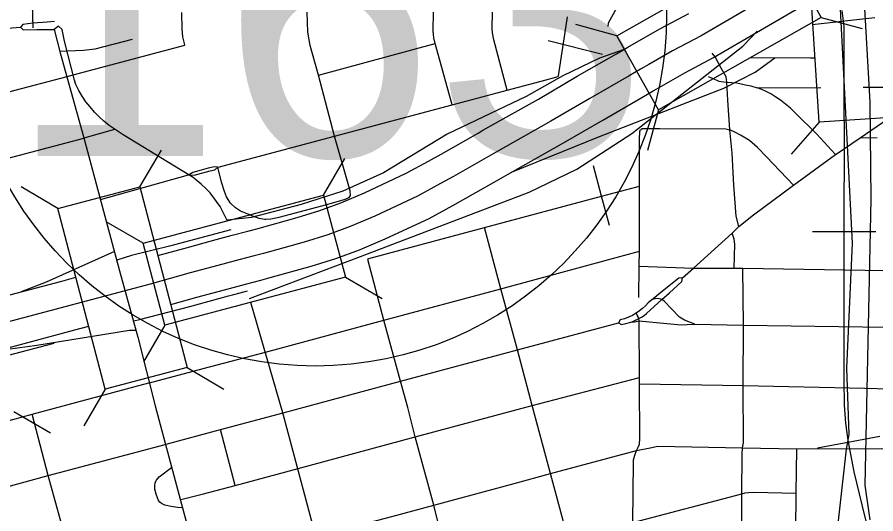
# Model space of a CAD drawing. Extents: x -1403959 to 81668, y -1400582 to 11018.
# Drawn here: x 7282.9 to 7381.4, y 8275.1 to 8332.1 of the extents above; entities that cross this region are included whole.
import ezdxf

# ---------------------------------------------------------------- set-up
doc = ezdxf.new("R2010")
doc.units = 0
for name, color, linetype in [('tdCiAirportTxt', 7, 'Continuous'), ('tdCiCityCartoShort', 7, 'Continuous'), ('tdCiCityStreetTxt', 7, 'Continuous'), ('tdCiHydroTxt', 7, 'Continuous'), ('tdCiSectNmbr', 7, 'Continuous'), ('tdCiSectTwpRng', 7, 'Continuous'), ('tdCoDivCarto', 7, 'Continuous'), ('tdCoPriCL', 7, 'Continuous'), ('tdCoSecRteBand', 7, 'Continuous'), ('tdCoSurfAsphalt', 7, 'Continuous')]:
    doc.layers.add(name, color=color, linetype=linetype)

msp = doc.modelspace()

# ---------------------------------------------------------------- linework, layer by layer
at = {"layer": 'tdCiAirportTxt'}
for points in [[(7300.481, 8299.137), (7303.496, 8299.966), (7307.224, 8300.969), (7309.053, 8301.463), (7310.816, 8301.93), (7311.903, 8302.219), (7316.605, 8303.529), (7319.446, 8304.397), (7322.142, 8305.386), (7325.104, 8306.644), (7330.134, 8309.005), (7332.851, 8310.5), (7334.359, 8311.322), (7338.697, 8313.779), (7339.218, 8314.088), (7345.573, 8317.663), (7350.066, 8320.297), (7354.571, 8322.888), (7355.85, 8323.636), (7356.815, 8324.19), (7359.501, 8325.718), (7362.793, 8327.477), (7374.946, 8334.613)], [(7299.011, 8304.752), (7301.973, 8305.566), (7305.714, 8306.573), (7307.553, 8307.069), (7309.328, 8307.54), (7310.38, 8307.819), (7314.978, 8309.1), (7317.597, 8309.901), (7320.007, 8310.785), (7322.735, 8311.944), (7327.499, 8314.18), (7330.064, 8315.591), (7331.54, 8316.396), (7335.788, 8318.802), (7336.317, 8319.115), (7342.682, 8322.696), (7347.152, 8325.316), (7351.658, 8327.907), (7352.94, 8328.658), (7353.936, 8329.229), (7356.698, 8330.8), (7359.954, 8332.54)], [(7279.172, 8299.466), (7282.172, 8300.26), (7287.971, 8301.811), (7289.595, 8302.241)], [(7280.643, 8293.852), (7283.664, 8294.651), (7289.463, 8296.202), (7291.065, 8296.627)]]:
    msp.add_lwpolyline(points, dxfattribs=at)
at = {"layer": 'tdCiCityCartoShort'}
msp.add_line((7272.151, 8294.591), (7298.146, 8301.476), dxfattribs=at)
msp.add_lwpolyline([(7373.479, 8337.091), (7361.37, 8329.98), (7358.096, 8328.23), (7355.372, 8326.681), (7354.391, 8326.118), (7353.111, 8325.369), (7348.606, 8322.778), (7344.124, 8320.151), (7337.763, 8316.573), (7337.239, 8316.262), (7332.946, 8313.83), (7331.453, 8313.017), (7328.812, 8311.564), (7323.915, 8309.265), (7321.07, 8308.056), (7318.517, 8307.12), (7315.786, 8306.285), (7311.136, 8304.99), (7310.066, 8304.706), (7308.298, 8304.237), (7306.463, 8303.742), (7302.729, 8302.737), (7298.119, 8301.469)], dxfattribs=at)
at = {"layer": 'tdCiCityStreetTxt'}
for p, q in [((7374.93, 8320.046), (7373.557, 8341.447)), ((7351.671, 8329.955), (7370.312, 8340.557)), ((7370.312, 8340.557), (7375.13, 8332.086)), ((7375.13, 8332.086), (7356.488, 8321.484)), ((7375.13, 8332.086), (7379.832, 8330.793)), ((7351.671, 8329.955), (7346.971, 8331.249)), ((7356.488, 8321.484), (7351.671, 8329.955)), ((7356.488, 8321.484), (7355.197, 8316.783)), ((7356.488, 8321.484), (7356.488, 8321.484)), ((7384.655, 8320.67), (7374.93, 8320.046)), ((7374.93, 8320.046), (7371.71, 8316.386)), ((7296.951, 8312.617), (7299.413, 8316.826)), ((7318.03, 8311.661), (7320.479, 8315.878)), ((7287.524, 8310.149), (7283.315, 8312.611)), ((7287.524, 8310.149), (7296.951, 8312.617)), ((7296.951, 8312.617), (7302.384, 8291.872)), ((7297.302, 8306.162), (7318.03, 8311.661)), ((7318.03, 8311.661), (7320.529, 8302.242)), ((7292.957, 8289.403), (7287.524, 8310.149)), ((7297.302, 8306.162), (7293.087, 8308.612)), ((7299.801, 8296.743), (7297.302, 8306.162)), ((7320.529, 8302.242), (7299.801, 8296.743)), ((7320.529, 8302.242), (7324.746, 8299.793)), ((7299.801, 8296.743), (7297.354, 8292.527)), ((7299.801, 8296.743), (7299.801, 8296.743)), ((7302.384, 8291.872), (7292.957, 8289.403)), ((7302.384, 8291.872), (7302.384, 8291.872)), ((7302.384, 8291.872), (7306.592, 8289.412)), ((7292.957, 8289.403), (7290.494, 8285.196)), ((7282.478, 8286.844), (7286.687, 8284.384))]:
    msp.add_line(p, q, dxfattribs=at)
at = {"layer": 'tdCiHydroTxt'}
for points in [[(7290.26, 8265.28), (7288.612, 8271.621), (7286.432, 8279.479), (7284.589, 8286.512)], [(7301.771, 8275.761), (7301.245, 8275.826), (7300.55, 8275.94), (7299.823, 8276.092), (7299.421, 8276.271), (7299.225, 8276.418), (7299.09, 8276.608), (7298.948, 8276.923), (7298.824, 8277.346), (7298.677, 8277.911), (7298.661, 8278.291), (7298.715, 8278.676), (7298.845, 8278.969), (7299.166, 8279.344), (7300.557, 8280.39)]]:
    msp.add_lwpolyline(points, dxfattribs=at)
at = {"layer": 'tdCiSectNmbr'}
for points in [[(7287.127, 8331.592), (7286.293, 8331.528), (7284.644, 8331.408), (7283.496, 8331.278), (7283.237, 8330.969)], [(7280.177, 8330.721), (7283.237, 8330.969)], [(7283.237, 8330.969), (7283.539, 8330.657), (7285.119, 8330.674), (7286.794, 8330.691), (7287.156, 8330.688)], [(7360.505, 8303.306), (7364.925, 8307.313), (7365.694, 8308.063), (7367.359, 8309.411), (7371.958, 8312.837), (7376.799, 8316.343), (7376.86, 8316.388), (7379.623, 8318.267), (7381.555, 8319.581), (7386.618, 8323.06), (7390.365, 8325.559), (7393.413, 8327.598)], [(7359.218, 8302.192), (7360.505, 8303.306)], [(7353.276, 8297.105), (7353.608, 8297.209), (7354.209, 8297.494), (7354.517, 8297.674), (7354.815, 8297.873), (7355.099, 8298.089), (7356.85, 8299.68), (7357.723, 8300.474), (7359.138, 8301.778), (7359.218, 8302.192)], [(7359.152, 8302.182), (7358.789, 8302.128), (7356.912, 8300.649), (7355.856, 8299.78)], [(7355.856, 8299.78), (7355.693, 8299.646), (7355.29, 8299.314), (7354.983, 8298.976), (7354.649, 8298.665), (7354.291, 8298.382), (7353.911, 8298.128)], [(7360.623, 8296.874), (7359.455, 8297.303), (7358.875, 8297.66), (7357.127, 8299.508), (7356.949, 8299.634), (7356.85, 8299.68), (7356.751, 8299.727), (7356.54, 8299.785), (7356.322, 8299.806), (7356.104, 8299.789), (7355.892, 8299.735), (7355.693, 8299.646)], [(7353.911, 8298.128), (7353.481, 8297.871), (7353.029, 8297.654), (7352.56, 8297.477), (7352.078, 8297.342), (7351.887, 8297.031)], [(7353.909, 8252.276), (7353.909, 8258.262), (7353.911, 8264.78), (7353.877, 8267.666), (7353.831, 8268.414), (7353.739, 8269.115), (7353.599, 8269.826), (7353.507, 8270.62), (7353.51, 8274.109), (7353.587, 8281.011), (7353.613, 8281.288), (7353.746, 8281.817), (7353.957, 8282.346), (7354.142, 8282.73), (7354.274, 8283.1), (7354.326, 8283.729), (7354.301, 8290.015), (7354.301, 8290.743), (7354.239, 8297.256), (7354.209, 8297.494), (7354.141, 8297.687), (7354.068, 8297.834), (7354.056, 8297.855)], [(7354.056, 8297.855), (7353.911, 8298.128)], [(7317.646, 8287.829), (7326.853, 8290.306), (7340.302, 8293.92), (7351.887, 8297.031)], [(7351.887, 8297.031), (7351.889, 8297.029)], [(7351.889, 8297.029), (7352.205, 8296.817), (7352.714, 8296.928), (7353.276, 8297.105), (7353.277, 8297.099), (7353.709, 8297.136), (7354.236, 8297.256)], [(7354.236, 8297.256), (7354.239, 8297.256)], [(7354.239, 8297.256), (7357.428, 8296.942), (7359.089, 8296.796), (7360.455, 8296.878), (7360.621, 8296.874)], [(7360.621, 8296.874), (7360.623, 8296.874), (7366.209, 8296.76), (7382.644, 8296.502), (7390.109, 8296.363), (7393.855, 8296.284), (7402.3, 8296.225), (7414.132, 8296.417), (7425.974, 8296.645), (7437.869, 8296.875), (7450.18, 8297.133)], [(7313.387, 8286.697), (7317.643, 8287.829), (7317.646, 8287.829)], [(7299.841, 8283.063), (7299.952, 8283.093), (7306.195, 8284.755), (7313.375, 8286.693), (7313.385, 8286.696), (7313.387, 8286.697)], [(7259.727, 8272.248), (7262.079, 8272.877), (7271.218, 8275.443), (7279.833, 8277.694), (7286.432, 8279.479), (7299.839, 8283.063), (7299.841, 8283.063)]]:
    msp.add_lwpolyline(points, dxfattribs=at)
at = {"layer": 'tdCiSectTwpRng'}
for points in [[(7302.105, 8328.912), (7301.887, 8329.846), (7301.785, 8330.741), (7301.765, 8332.651), (7301.765, 8332.651)], [(7317.436, 8325.457), (7316.487, 8328.87), (7316.203, 8330.395), (7316.126, 8332.689)], [(7330.689, 8329.723), (7330.641, 8330.125), (7330.616, 8330.527), (7330.635, 8332.689)], [(7339.112, 8323.723), (7337.576, 8329.518), (7337.43, 8330.299), (7337.394, 8330.823), (7337.412, 8332.689)], [(7344.978, 8325.364), (7345.973, 8331.868), (7346.041, 8332.127)], [(7332.772, 8322.055), (7330.844, 8329.095), (7330.689, 8329.723)], [(7245.029, 8317.891), (7249.037, 8317.869), (7251.151, 8317.911), (7257.144, 8317.821), (7259.021, 8317.767), (7260.079, 8317.767), (7260.77, 8317.828), (7262.356, 8318.255), (7268.469, 8319.914), (7275.122, 8321.718), (7281.916, 8323.52), (7288.595, 8325.293), (7289.299, 8325.481), (7302.111, 8328.89)], [(7302.109, 8328.896), (7302.105, 8328.912)], [(7317.436, 8325.457), (7330.844, 8329.095)], [(7364.659, 8319.181), (7364.434, 8322.58), (7364.313, 8324.63), (7364.222, 8325.275), (7363.666, 8326.239), (7362.98, 8327.562), (7362.643, 8327.959)], [(7321.103, 8311.626), (7321.063, 8312.155), (7319.293, 8318.451), (7317.436, 8325.457)], [(7343.009, 8324.767), (7344.97, 8325.311), (7344.975, 8325.342)], [(7362.163, 8325.298), (7362.76, 8325.055), (7363.399, 8324.768), (7364.25, 8324.64)], [(7305.871, 8314.879), (7305.927, 8314.894), (7319.293, 8318.451), (7332.772, 8322.055), (7339.112, 8323.723), (7343.009, 8324.767)], [(7364.25, 8324.64), (7364.313, 8324.63), (7365.46, 8324.55), (7366.464, 8324.352), (7367.086, 8324.219), (7367.78, 8324.001), (7375.091, 8324.021)], [(7376.799, 8316.343), (7376.754, 8316.391), (7374.632, 8318.673), (7372.156, 8321.115), (7371.623, 8321.643), (7371.058, 8322.137), (7370.463, 8322.593), (7369.839, 8323.011), (7369.351, 8323.311), (7368.844, 8323.577), (7368.319, 8323.808), (7367.78, 8324.001)], [(7379.963, 8324.073), (7386.267, 8324.073)], [(7354.438, 8319.229), (7354.604, 8319.343), (7356.634, 8319.343), (7364.203, 8319.299), (7364.639, 8319.18)], [(7290.55, 8318.245), (7294.076, 8319.231)], [(7354.199, 8299.932), (7354.236, 8303.537), (7354.306, 8305.24), (7354.297, 8312.687), (7354.279, 8318.114), (7354.333, 8318.971), (7354.415, 8319.194)], [(7365.694, 8308.063), (7365.381, 8309.251), (7365.12, 8312.812), (7364.924, 8316.487), (7364.66, 8319.171), (7364.659, 8319.181)], [(7371.958, 8312.837), (7368.866, 8316.07), (7367.824, 8317.144), (7366.906, 8317.944), (7365.895, 8318.578), (7365.234, 8318.916), (7364.66, 8319.171)], [(7379.623, 8318.267), (7381.554, 8318.289)], [(7257.256, 8310.551), (7259.429, 8310.489), (7260.568, 8310.523), (7261.35, 8310.574), (7262.234, 8310.693), (7263.658, 8310.999), (7270.362, 8312.886), (7277.019, 8314.663), (7290.51, 8318.234), (7290.55, 8318.245)], [(7302.585, 8314.019), (7303.172, 8313.967), (7305.021, 8314.456), (7305.554, 8314.598), (7305.871, 8314.879)], [(7305.87, 8314.879), (7305.52, 8314.926), (7304.782, 8314.753), (7303.958, 8314.541), (7303.004, 8314.261), (7302.636, 8314.049)], [(7305.871, 8314.879), (7305.871, 8314.879)], [(7309.55, 8309.413), (7309.268, 8309.511), (7308.496, 8309.836), (7307.926, 8310.223), (7307.357, 8310.751), (7306.869, 8311.463), (7306.645, 8312.094), (7306.3, 8313.171), (7305.871, 8314.879)], [(7349.936, 8311.576), (7349.019, 8315.04)], [(7292.41, 8311.18), (7302.51, 8313.995)], [(7302.51, 8313.995), (7302.585, 8314.019)], [(7302.592, 8314.023), (7302.585, 8314.019)], [(7302.632, 8314.046), (7302.592, 8314.023)], [(7302.636, 8314.049), (7302.632, 8314.046)], [(7323.224, 8304.411), (7336.494, 8307.957), (7349.936, 8311.576), (7354.297, 8312.687)], [(7320.397, 8311.174), (7320.412, 8311.179), (7320.981, 8311.423), (7321.041, 8311.523)], [(7321.041, 8311.523), (7321.103, 8311.626)], [(7350.834, 8308.204), (7349.936, 8311.576)], [(7314.074, 8309.467), (7318.419, 8310.609), (7320.397, 8311.174)], [(7309.562, 8309.409), (7309.55, 8309.413)], [(7311.391, 8308.906), (7311.973, 8308.942), (7312.929, 8309.165), (7314.074, 8309.467)], [(7309.562, 8309.409), (7310.611, 8309.043), (7311.302, 8308.901), (7311.391, 8308.906)], [(7307.384, 8307.691), (7300.354, 8305.83)], [(7344.08, 8279.72), (7341.982, 8287.519), (7340.302, 8293.92), (7338.385, 8300.91), (7336.494, 8307.957)], [(7365.163, 8303.286), (7365.222, 8306.063), (7365.143, 8306.638), (7364.925, 8307.313)], [(7300.354, 8305.83), (7295.962, 8304.743), (7294.309, 8304.196)], [(7297.965, 8290.11), (7298.052, 8290.133), (7304.209, 8291.79), (7311.359, 8293.66), (7311.369, 8293.662), (7324.95, 8297.307), (7338.385, 8300.91), (7354.306, 8305.24)], [(7323.095, 8304.377), (7323.224, 8304.411)], [(7326.853, 8290.306), (7326.853, 8290.306), (7324.95, 8297.307), (7323.122, 8304.276)], [(7354.236, 8303.537), (7360.505, 8303.306), (7365.163, 8303.286), (7366.134, 8303.286), (7382.532, 8303.01), (7393.874, 8302.772), (7402.268, 8302.673), (7414.092, 8302.905), (7425.961, 8303.148), (7437.855, 8303.351)], [(7366.126, 8282.662), (7366.218, 8283.257), (7366.201, 8289.802), (7366.209, 8296.76), (7366.134, 8303.286)], [(7302.681, 8298.893), (7307.128, 8300.105), (7307.591, 8300.231), (7308.445, 8300.451), (7309.295, 8300.687)], [(7296.249, 8297.226), (7296.894, 8297.39), (7302.681, 8298.893)], [(7276.026, 8291.773), (7286.958, 8294.66)], [(7286.958, 8294.66), (7287.086, 8294.694)], [(7328.53, 8283.913), (7341.982, 8287.519), (7354.301, 8290.743)], [(7380.158, 8289.513), (7390.061, 8289.259), (7402.098, 8289.022), (7411.301, 8289.22), (7414.119, 8289.321), (7426.001, 8289.563), (7437.882, 8289.765), (7450.182, 8289.98), (7462.281, 8290.24), (7474.124, 8290.495), (7484.585, 8290.698), (7498.29, 8290.983)], [(7277.897, 8284.694), (7277.897, 8284.694), (7284.589, 8286.512), (7297.965, 8290.11)], [(7327.706, 8287.291), (7326.853, 8290.306)], [(7354.301, 8290.015), (7366.201, 8289.802), (7380.158, 8289.513)], [(7330.681, 8276.086), (7328.53, 8283.913), (7327.706, 8287.291)], [(7307.877, 8278.352), (7306.195, 8284.755)], [(7315.118, 8280.296), (7328.53, 8283.913)], [(7353.956, 8282.346), (7353.957, 8282.346), (7355.531, 8282.663), (7356.38, 8282.845), (7366.126, 8282.662), (7372.344, 8282.543), (7382.052, 8282.602), (7390.214, 8282.274), (7402.159, 8282.09), (7414.119, 8282.292), (7426.002, 8282.546), (7437.923, 8282.803), (7450.222, 8283.006), (7462.309, 8283.223), (7474.178, 8283.484), (7484.653, 8283.697), (7493.815, 8283.815), (7498.329, 8283.94)], [(7317.208, 8272.517), (7317.21, 8272.517), (7325.878, 8274.78), (7330.681, 8276.086), (7339.906, 8278.58), (7344.08, 8279.72), (7353.956, 8282.346)], [(7366.092, 8268.926), (7366.046, 8277.368), (7366.06, 8281.934), (7366.126, 8282.662)], [(7372.2, 8268.789), (7372.278, 8277.459), (7372.344, 8282.543)], [(7301.52, 8276.72), (7301.629, 8276.747), (7304.234, 8277.371), (7307.877, 8278.352), (7315.118, 8280.296)], [(7346.816, 8269.273), (7346.115, 8272.191), (7344.08, 8279.72)], [(7353.51, 8274.109), (7366.046, 8277.368)], [(7366.046, 8277.368), (7366.43, 8277.487), (7366.8, 8277.553), (7367.368, 8277.567), (7372.278, 8277.459)], [(7332.304, 8269.572), (7330.681, 8276.086)]]:
    msp.add_lwpolyline(points, dxfattribs=at)
at = {"layer": 'tdCoDivCarto'}
for points in [[(7284.701, 8330.895), (7284.451, 8338.981)], [(7287.597, 8331.085), (7287.122, 8330.688), (7287.801, 8328.03), (7290.518, 8318.246), (7294.604, 8302.987), (7296.714, 8295.354), (7298.682, 8287.494), (7302.006, 8275.192), (7304.169, 8267.202), (7305.263, 8263.207), (7305.554, 8261.288), (7305.482, 8253.648), (7305.34, 8247.679), (7305.58, 8246.305)], [(7306.969, 8308.773), (7306.151, 8310.376), (7304.991, 8311.931), (7304.503, 8312.445), (7303.984, 8312.927), (7303.048, 8313.685), (7301.612, 8314.58), (7295.037, 8318.58), (7293.418, 8319.675), (7292.821, 8320.155), (7292.255, 8320.67), (7291.72, 8321.218), (7291.219, 8321.797), (7290.753, 8322.405), (7290.326, 8323.04), (7289.937, 8323.7), (7289.589, 8324.382), (7289.421, 8324.869), (7288.274, 8329.366), (7288.04, 8330.679), (7287.597, 8331.085)], [(7287.714, 8328.185), (7290.462, 8328.307), (7291.82, 8328.484), (7296.087, 8329.598)], [(7343.811, 8329.43), (7350.038, 8327.872)], [(7367.007, 8327.469), (7373.902, 8327.439), (7374.455, 8327.446)], [(7305.58, 8246.305), (7306.191, 8248.862), (7307.028, 8250.719), (7307.745, 8251.823), (7309.538, 8253.939), (7315.197, 8259.828), (7316.587, 8261.81), (7317.434, 8263.531), (7317.99, 8266.047), (7318.064, 8268.262), (7317.845, 8269.907), (7313.352, 8286.697), (7309.665, 8299.357)]]:
    msp.add_lwpolyline(points, dxfattribs=at)
at = {"layer": 'tdCoPriCL'}
for points in [[(7373.635, 8340.495), (7372.806, 8340.185), (7370.975, 8339.718), (7365.013, 8338.602), (7359.118, 8337.487), (7356.853, 8337.037), (7355.687, 8336.654), (7354.605, 8336.155), (7353.706, 8335.538), (7352.956, 8334.906), (7352.157, 8333.99), (7351.691, 8333.224), (7351.058, 8332.125), (7350.693, 8331.435), (7350.643, 8331.05)], [(7309.53, 8299.804), (7322.283, 8304.619), (7341.642, 8312.006), (7347.103, 8314.661), (7353.415, 8318.769), (7366.14, 8328.789), (7367.051, 8329.733), (7367.807, 8330.498)], [(7352.533, 8328.381), (7349.7, 8327.419), (7345.501, 8325.361), (7341.269, 8322.999), (7332.214, 8318.693), (7324.904, 8314.218), (7320.22, 8312.137), (7315.454, 8310.591), (7309.739, 8309.126), (7306.959, 8308.792)], [(7339.584, 8314.303), (7349.708, 8318.418), (7363.955, 8323.973), (7367.556, 8325.793), (7369.828, 8327.457)], [(7294.014, 8305.191), (7286.201, 8301.68), (7283.302, 8300.572)], [(7285.098, 8294.451), (7295.759, 8296.175), (7296.49, 8296.165)], [(7280.643, 8293.852), (7285.098, 8294.451)]]:
    msp.add_lwpolyline(points, dxfattribs=at)
at = {"layer": 'tdCoSecRteBand'}
for p, q in [((7381.303, 8332.042), (7374.092, 8331.241)), ((7381.399, 8307.446), (7374.144, 8307.481)), ((7381.857, 8283.979), (7374.726, 8282.642)), ((7380.78, 8274.415), (7380.179, 8278.387))]:
    msp.add_line(p, q, dxfattribs=at)
for points in [[(7380.179, 8278.387), (7380.878, 8311.212), (7380.755, 8322.358), (7380.025, 8335.185)], [(7378.053, 8282.515), (7378.362, 8284.194), (7378.077, 8291.829), (7378.726, 8306.18), (7377.274, 8334.583)], [(7381.034, 8271.337), (7379.842, 8276.13), (7378.929, 8279.908), (7378.245, 8283.559), (7377.991, 8285.486), (7377.902, 8286.535), (7377.814, 8287.565), (7377.763, 8290.481), (7377.763, 8293.189), (7377.763, 8295.781), (7377.763, 8299.97), (7377.763, 8305.746), (7377.785, 8310.261), (7377.814, 8316.117), (7377.792, 8324.18), (7377.788, 8325.397), (7377.763, 8328.921), (7377.763, 8331.051), (7377.56, 8332.877)], [(7381.034, 8271.337), (7379.842, 8276.13), (7378.929, 8279.908), (7378.245, 8283.559), (7377.991, 8285.486), (7377.902, 8286.535), (7377.814, 8287.565), (7377.763, 8290.481), (7377.763, 8293.189), (7377.763, 8295.781), (7377.763, 8299.97), (7377.763, 8305.746), (7377.785, 8310.261), (7377.814, 8316.117), (7377.792, 8324.18), (7377.788, 8325.397), (7377.763, 8328.921), (7377.763, 8331.051), (7377.56, 8332.877)], [(7338.547, 8243.694), (7342.677, 8245.973), (7352.92, 8249.913), (7363.008, 8253.243), (7371.425, 8259.632), (7373.569, 8262.069), (7376.644, 8269.846), (7378.053, 8282.515)]]:
    msp.add_lwpolyline(points, dxfattribs=at)
at = {"layer": 'tdCoSurfAsphalt'}
msp.add_circle((7317.071, 8332.384), 40.327, dxfattribs=at)

# ---------------------------------------------------------------- texts
msp.add_text('163', height=32.8875, dxfattribs=at).set_placement((7281.874, 8316.155))

doc.saveas('drawing.dxf')
